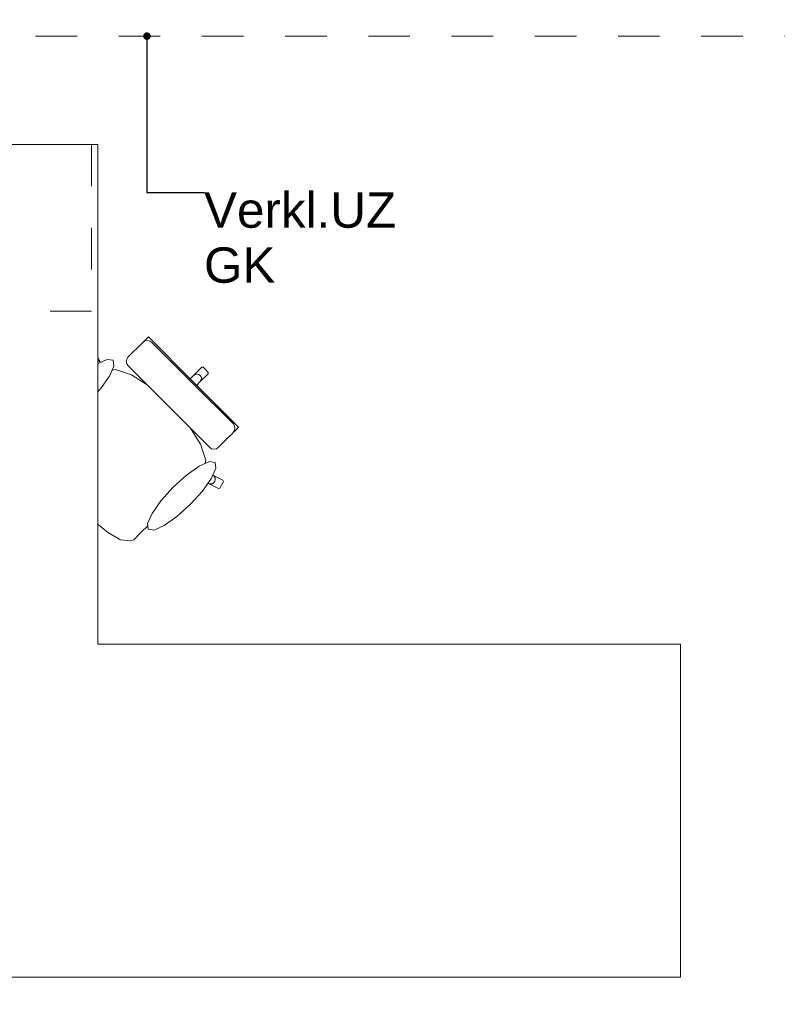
# Model space of a CAD drawing. Header units: metres. Extents: x -4 to 100, y -11 to 17.
# Tile 373 of 656: x 26.41 to 28.23, y 10.62 to 12.99. Entities that reach past the tile are written whole.
import ezdxf

# ---------------------------------------------------------------- set-up
doc = ezdxf.new("R2010")
doc.units = ezdxf.units.M
doc.header["$MEASUREMENT"] = 0
for name, pattern in [('Strichlinie eng', [0.115, 0.075, -0.04]), ('Untersicht', [0.1, 0.075, -0.025]), ('Wipeout_Contour', [1, 0, -1])]:
    doc.linetypes.add(name, pattern=pattern)
for name, color, linetype in [('152 - Bemaßung_ Beschriftung.Ausbau', 7, 'Continuous'), ('701 - Einrichtung.Möbel', 7, 'Continuous'), ('Neubau_152 - Bemaßung_ Beschriftung.Ausbau', 7, 'Continuous'), ('Neubau_653 - Abdeckung.TB Verkofferung', 7, 'Continuous')]:
    doc.layers.add(name, color=color, linetype=linetype)
doc.styles.add('ERSTELLTER_STIL_2', font='txt')
doc.dimstyles.new('ERSTELLTER_STIL__5', dxfattribs={"dimtxt": 0.1, "dimasz": 0.0532, "dimexe": 0.18, "dimexo": 0.0625, "dimgap": 0, "dimtad": 1, "dimtih": 1, "dimtoh": 1, "dimzin": 0, "dimdsep": 46, "dimtxsty": 'ERSTELLTER_STIL_2', "dimblk": 'ARROWHEAD_2', "dimblk1": 'ARROWHEAD_2', "dimblk2": 'ARROWHEAD_2', "dimcen": 0.09, "dimse1": 1, "dimse2": 1, "dimclrd": 7, "dimclre": 7, "dimclrt": 7, "dimazin": 0, "dimtfac": 1, "dimtdec": 4, "dimtmove": 0, "dimatfit": 3, "dimfxl": 1, "dimtolj": 1, "dimtzin": 0, "dimarcsym": 0})
doc.dimstyles.new('ERSTELLTER_STIL__8', dxfattribs={"dimtxt": 0.18, "dimasz": 0.03648, "dimexe": 0.18, "dimexo": 0.0625, "dimgap": 0, "dimtad": 0, "dimtih": 1, "dimtoh": 1, "dimdec": 4, "dimzin": 0, "dimdsep": 46, "dimcen": 0.09, "dimadec": 0, "dimazin": 0, "dimtfac": 1, "dimtdec": 4, "dimtmove": 0, "dimatfit": 3, "dimldrblk": 'ARROWHEAD_11', "dimfxl": 1, "dimtolj": 1, "dimtzin": 0, "dimarcsym": 0})

# ---------------------------------------------------------------- blocks, each defined once
blk = doc.blocks.new('ARROWHEAD_11')
at = {"color": 0, "linetype": 'Continuous', "lineweight": 0}
blk.add_line((0, 0), (-1, 0), dxfattribs=at)
at = {"color": 0, "linetype": 'Continuous', "lineweight": 0, "const_width": 0.25, "flags": 128}
blk.add_lwpolyline([(-0.125, 0, 1), (0.125, 0, 1)], format="xyb", close=True, dxfattribs=at)
blk = doc.blocks.new('*D332')
at = {"layer": '152 - Bemaßung_ Beschriftung.Ausbau', "color": 7, "linetype": 'Continuous', "lineweight": 5}
for p, q in [((25.8, 15.3025), (25.8, 15.4075)), ((25.8202, 15.39), (25.7798, 15.32)), ((29.2702, 15.39), (29.2298, 15.32)), ((25.65, 15.355), (25.8, 15.355)), ((25.8, 15.355), (29.25, 15.355))]:
    blk.add_line(p, q, dxfattribs=at)
at = {"layer": '152 - Bemaßung_ Beschriftung.Ausbau', "color": 7, "lineweight": 5, "char_height": 0.1, "attachment_point": 7, "style": 'ERSTELLTER_STIL_2'}
for s, insert in [('\\A1;{\\pql;\\fArial|b0|i0|c0|p38;3,45}', (27.3161, 15.375)), ('\\A1;{\\pql;\\fArial|b0|i0|c0|p38;14}', (29.078, 15.375))]:
    blk.add_mtext(s, dxfattribs=dict(at, insert=insert))
blk = doc.blocks.new('ARROWHEAD_2')
at = {"color": 0, "linetype": 'Continuous', "lineweight": 0}
for p, q in [((-0.378, -0.655), (0.378, 0.655)), ((0, 0), (-1, 0))]:
    blk.add_line(p, q, dxfattribs=at)
blk = doc.blocks.new('*D333')
at = {"layer": '152 - Bemaßung_ Beschriftung.Ausbau', "color": 7, "linetype": 'Continuous', "lineweight": 5}
for p, q in [((29.25, 15.3025), (29.25, 15.4075)), ((29.2702, 15.39), (29.2298, 15.32)), ((29.4102, 15.39), (29.3698, 15.32)), ((25.8, 15.355), (29.25, 15.355)), ((29.25, 15.355), (29.39, 15.355))]:
    blk.add_line(p, q, dxfattribs=at)

msp = doc.modelspace()

# ---------------------------------------------------------------- linework, layer by layer
at = {"layer": 'Neubau_653 - Abdeckung.TB Verkofferung', "color": 1, "linetype": 'Untersicht', "lineweight": 9}
msp.add_line((22.05, 12.9505), (47.13, 12.9505), dxfattribs=at)

# ---------------------------------------------------------------- wipeouts: each hides what was drawn before it
at = {"color": 254, "linetype": 'Wipeout_Contour', "lineweight": 0, "ltscale": 844.794227}
msp.add_wipeout([(26.7223, 11.7769), (26.835, 11.8897), (26.8658, 11.8759), (26.8901, 11.8639), (26.8931, 11.8649), (26.9016, 11.881), (26.9006, 11.884), (26.8763, 11.896), (26.8536, 11.9084), (26.8597, 11.9323), (26.847, 11.9706), (26.8174, 12.0174), (26.7995, 12.0378), (26.8204, 12.0587), (26.8365, 12.0749), (26.8193, 12.092), (26.8453, 12.1198), (26.8652, 12.1397), (26.8653, 12.1429), (26.8591, 12.1491), (26.5409, 11.8309), (26.5833, 11.7911), (26.5839, 11.7907), (26.623, 11.7592), (26.6524, 11.7414), (26.6539, 11.7408), (26.6791, 11.7384), (26.6861, 11.7407), (26.7028, 11.7575)], dxfattribs=at).dxf.layer = '701 - Einrichtung.Möbel'

# ---------------------------------------------------------------- next in the draw order: linework, layer by layer
at = {"layer": '701 - Einrichtung.Möbel', "color": 7, "linetype": 'Continuous', "lineweight": 5}
for p, q in [((26.8797, 11.8934), (26.8763, 11.896)), ((26.9006, 11.884), (26.8763, 11.896)), ((26.8743, 11.8754), (26.8781, 11.8776)), ((26.8781, 11.8776), (26.8809, 11.8811)), ((26.8818, 11.8897), (26.8797, 11.8934)), ((26.8809, 11.8811), (26.8822, 11.8853)), ((26.8822, 11.8853), (26.8818, 11.8897)), ((26.8931, 11.8649), (26.9016, 11.881)), ((26.9016, 11.881), (26.9006, 11.884)), ((26.8901, 11.8639), (26.8931, 11.8649)), ((26.5833, 11.7911), (26.5839, 11.7907)), ((26.5839, 11.7907), (26.623, 11.7592)), ((26.623, 11.7592), (26.6524, 11.7414)), ((26.6861, 11.7407), (26.7028, 11.7575)), ((26.7028, 11.7575), (26.7223, 11.7769)), ((26.6524, 11.7414), (26.6539, 11.7408)), ((26.6539, 11.7408), (26.6791, 11.7384)), ((26.6791, 11.7384), (26.6861, 11.7407))]:
    msp.add_line(p, q, dxfattribs=at)

# ---------------------------------------------------------------- next in the draw order: wipeouts: each hides what was drawn before it
at = {"color": 254, "linetype": 'Wipeout_Contour', "lineweight": 0, "ltscale": 851.832977}
msp.add_wipeout([(26.4869, 12.0123), (26.4675, 11.9928), (26.4507, 11.9761), (26.4484, 11.9691), (26.4508, 11.9439), (26.4514, 11.9424), (26.4692, 11.913), (26.5006, 11.8739), (26.5011, 11.8733), (26.5409, 11.8309), (26.8591, 12.1491), (26.8529, 12.1553), (26.8497, 12.1552), (26.8298, 12.1353), (26.802, 12.1093), (26.7848, 12.1265), (26.7687, 12.1104), (26.7478, 12.0895), (26.7273, 12.1074), (26.6806, 12.137), (26.6423, 12.1497), (26.6184, 12.1436), (26.606, 12.1663), (26.594, 12.1907), (26.591, 12.1916), (26.5749, 12.1831), (26.5739, 12.1801), (26.5859, 12.1558), (26.5997, 12.1251)], dxfattribs=at).dxf.layer = '701 - Einrichtung.Möbel'

# ---------------------------------------------------------------- next in the draw order: linework, layer by layer
at = {"layer": '701 - Einrichtung.Möbel', "color": 7, "linetype": 'Continuous', "lineweight": 5}
for p, q in [((26.5739, 12.1801), (26.5749, 12.1831)), ((26.5859, 12.1558), (26.5739, 12.1801)), ((26.5749, 12.1831), (26.591, 12.1916)), ((26.591, 12.1916), (26.594, 12.1907)), ((26.594, 12.1907), (26.606, 12.1663)), ((26.5848, 12.16), (26.5854, 12.1643)), ((26.5859, 12.1558), (26.5848, 12.16)), ((26.5854, 12.1643), (26.5876, 12.1681)), ((26.5876, 12.1681), (26.5911, 12.1709)), ((26.5911, 12.1709), (26.5953, 12.1722)), ((26.5953, 12.1722), (26.5996, 12.1718)), ((26.5996, 12.1718), (26.6034, 12.1697)), ((26.6034, 12.1697), (26.606, 12.1663)), ((26.606, 12.1663), (26.6184, 12.1436)), ((26.5997, 12.1251), (26.5859, 12.1558)), ((26.6182, 12.1435), (26.5997, 12.1251)), ((26.6182, 12.1435), (26.6184, 12.1436)), ((26.6184, 12.1436), (26.6423, 12.1497)), ((26.6423, 12.1497), (26.6806, 12.137)), ((26.6806, 12.137), (26.7273, 12.1074)), ((26.802, 12.1093), (26.8298, 12.1353)), ((26.8298, 12.1353), (26.8497, 12.1552)), ((26.8298, 12.1353), (26.8335, 12.1378)), ((26.8335, 12.1378), (26.8378, 12.1388)), ((26.8378, 12.1388), (26.8421, 12.138)), ((26.8421, 12.138), (26.8456, 12.1356)), ((26.8453, 12.1198), (26.8652, 12.1397)), ((26.848, 12.1321), (26.8456, 12.1356)), ((26.8497, 12.1552), (26.8529, 12.1553)), ((26.8529, 12.1553), (26.8591, 12.1491)), ((26.8653, 12.1429), (26.8591, 12.1491)), ((26.8652, 12.1397), (26.8653, 12.1429)), ((26.4869, 12.0123), (26.5997, 12.1251)), ((26.7478, 12.0895), (26.7687, 12.1104)), ((26.7687, 12.1104), (26.7848, 12.1265)), ((26.7848, 12.1265), (26.802, 12.1093)), ((26.802, 12.1093), (26.8107, 12.1007)), ((26.8193, 12.092), (26.8453, 12.1198)), ((26.8453, 12.1198), (26.8478, 12.1235)), ((26.8478, 12.1235), (26.8487, 12.1278)), ((26.8487, 12.1278), (26.848, 12.1321)), ((26.7273, 12.1074), (26.7478, 12.0895)), ((26.7478, 12.0895), (26.7754, 12.0654)), ((26.8193, 12.092), (26.8107, 12.1007)), ((26.8365, 12.0749), (26.8193, 12.092)), ((26.7995, 12.0378), (26.7754, 12.0654)), ((26.8204, 12.0587), (26.8365, 12.0749)), ((26.7995, 12.0378), (26.8204, 12.0587)), ((26.8174, 12.0174), (26.7995, 12.0378)), ((26.847, 11.9706), (26.8174, 12.0174)), ((26.4507, 11.9761), (26.4675, 11.9928)), ((26.4675, 11.9928), (26.4869, 12.0123)), ((26.4484, 11.9691), (26.4507, 11.9761)), ((26.4508, 11.9439), (26.4484, 11.9691)), ((26.8597, 11.9323), (26.847, 11.9706)), ((26.4514, 11.9424), (26.4508, 11.9439)), ((26.4692, 11.913), (26.4514, 11.9424)), ((26.8536, 11.9084), (26.8597, 11.9323)), ((26.5006, 11.8739), (26.4692, 11.913)), ((26.8535, 11.9082), (26.835, 11.8897)), ((26.8535, 11.9082), (26.8536, 11.9084)), ((26.8763, 11.896), (26.8536, 11.9084)), ((26.5011, 11.8733), (26.5006, 11.8739)), ((26.5409, 11.8309), (26.5011, 11.8733)), ((26.7223, 11.7769), (26.835, 11.8897)), ((26.835, 11.8897), (26.8658, 11.8759)), ((26.8658, 11.8759), (26.8699, 11.8748)), ((26.8658, 11.8759), (26.8901, 11.8639)), ((26.8699, 11.8748), (26.8743, 11.8754)), ((26.5409, 11.8309), (26.5833, 11.7911))]:
    msp.add_line(p, q, dxfattribs=at)

# ---------------------------------------------------------------- next in the draw order: wipeouts: each hides what was drawn before it
at = {"color": 254, "linetype": 'Wipeout_Contour', "lineweight": 0, "ltscale": 466.935008}
msp.add_wipeout([(26.5356, 12.1122), (26.5064, 12.0799), (26.4848, 12.0494), (26.4741, 12.0252), (26.4759, 12.0112), (26.4899, 12.0094), (26.514, 12.0201), (26.5446, 12.0417), (26.5769, 12.0709), (26.6061, 12.1032), (26.6277, 12.1338), (26.6384, 12.1579), (26.6366, 12.1719), (26.6226, 12.1737), (26.5985, 12.163), (26.5679, 12.1414)], dxfattribs=at).dxf.layer = '701 - Einrichtung.Möbel'
at = {"color": 254, "linetype": 'Wipeout_Contour', "lineweight": 0, "ltscale": 437.093982}
msp.add_wipeout([(26.8682, 11.963), (26.8732, 11.9596), (26.879, 11.9585), (26.8849, 11.9596), (26.8898, 11.9629), (26.8922, 11.9653), (26.898, 11.9711), (26.9154, 11.9885), (26.9225, 11.9956), (26.925, 11.9981), (26.9305, 12.0036), (26.9329, 12.006), (26.9382, 12.0113), (26.8297, 12.1197), (26.7706, 12.0606)], dxfattribs=at).dxf.layer = '701 - Einrichtung.Möbel'
at = {"color": 254, "linetype": 'Wipeout_Contour', "lineweight": 0, "ltscale": 468.909126}
msp.add_wipeout([(26.8222, 11.8256), (26.8514, 11.8579), (26.873, 11.8885), (26.8837, 11.9126), (26.8819, 11.9266), (26.8679, 11.9284), (26.8438, 11.9177), (26.8132, 11.8961), (26.7809, 11.8669), (26.7517, 11.8346), (26.7301, 11.804), (26.7194, 11.7799), (26.7212, 11.7659), (26.7352, 11.7641), (26.7594, 11.7748), (26.7899, 11.7964)], dxfattribs=at).dxf.layer = '701 - Einrichtung.Möbel'

# ---------------------------------------------------------------- next in the draw order: linework, layer by layer
at = {"layer": '701 - Einrichtung.Möbel', "color": 7, "linetype": 'Continuous', "lineweight": 5}
for p, q in [((26.9249, 12.0197), (26.9282, 12.0147)), ((26.9282, 12.0147), (26.9294, 12.0089)), ((26.9154, 11.9885), (26.9225, 11.9956)), ((26.9225, 11.9956), (26.925, 11.9981)), ((26.925, 11.9981), (26.9305, 12.0036)), ((26.9283, 12.003), (26.925, 11.9981)), ((26.9294, 12.0089), (26.9283, 12.003)), ((26.9305, 12.0036), (26.9329, 12.006)), ((26.9329, 12.006), (26.9382, 12.0113)), ((26.8922, 11.9653), (26.898, 11.9711)), ((26.898, 11.9711), (26.9154, 11.9885)), ((26.8682, 11.963), (26.8732, 11.9596)), ((26.8732, 11.9596), (26.879, 11.9585)), ((26.879, 11.9585), (26.8849, 11.9596)), ((26.8849, 11.9596), (26.8898, 11.9629)), ((26.8898, 11.9629), (26.8922, 11.9653))]:
    msp.add_line(p, q, dxfattribs=at)
at = {"layer": '701 - Einrichtung.Möbel', "color": 7, "linetype": 'Continuous', "lineweight": 5, "flags": 128}
for points in [[(26.5356, 12.1122), (26.5679, 12.1414), (26.5985, 12.163), (26.6226, 12.1737), (26.6366, 12.1719), (26.6384, 12.1579), (26.6277, 12.1338), (26.6061, 12.1032), (26.5769, 12.0709), (26.5446, 12.0417), (26.514, 12.0201), (26.4899, 12.0094), (26.4759, 12.0112), (26.4741, 12.0252), (26.4848, 12.0494), (26.5064, 12.0799)], [(26.8222, 11.8256), (26.8514, 11.8579), (26.873, 11.8885), (26.8837, 11.9126), (26.8819, 11.9266), (26.8679, 11.9284), (26.8438, 11.9177), (26.8132, 11.8961), (26.7809, 11.8669), (26.7517, 11.8346), (26.7301, 11.804), (26.7194, 11.7799), (26.7212, 11.7659), (26.7352, 11.7641), (26.7594, 11.7748), (26.7899, 11.7964)]]:
    msp.add_lwpolyline(points, close=True, dxfattribs=at)

# ---------------------------------------------------------------- next in the draw order: wipeouts: each hides what was drawn before it
at = {"color": 254, "linetype": 'Wipeout_Contour', "lineweight": 0, "ltscale": 445.347499}
msp.add_wipeout([(26.673, 12.1582), (26.7706, 12.0606), (26.8297, 12.1197), (26.7213, 12.2282), (26.716, 12.2229), (26.7136, 12.2205), (26.7081, 12.215), (26.7056, 12.2125), (26.6985, 12.2054), (26.6811, 12.188), (26.6753, 12.1822), (26.6729, 12.1798), (26.6696, 12.1749), (26.6684, 12.169), (26.6696, 12.1632)], dxfattribs=at).dxf.layer = '701 - Einrichtung.Möbel'

# ---------------------------------------------------------------- next in the draw order: linework, layer by layer
at = {"layer": '701 - Einrichtung.Möbel', "color": 7, "linetype": 'Continuous', "lineweight": 5}
for p, q in [((26.716, 12.2229), (26.7213, 12.2282)), ((26.7213, 12.2282), (26.8297, 12.1197)), ((26.6811, 12.188), (26.6985, 12.2054)), ((26.6985, 12.2054), (26.7056, 12.2125)), ((26.7056, 12.2125), (26.7081, 12.215)), ((26.7081, 12.215), (26.7136, 12.2205)), ((26.713, 12.2183), (26.7081, 12.215)), ((26.7189, 12.2194), (26.713, 12.2183)), ((26.7136, 12.2205), (26.716, 12.2229)), ((26.7247, 12.2182), (26.7189, 12.2194)), ((26.7297, 12.2149), (26.7247, 12.2182)), ((26.8273, 12.1173), (26.7297, 12.2149)), ((26.6696, 12.1749), (26.6729, 12.1798)), ((26.6729, 12.1798), (26.6753, 12.1822)), ((26.6753, 12.1822), (26.6811, 12.188)), ((26.6684, 12.169), (26.6696, 12.1749)), ((26.6696, 12.1632), (26.6684, 12.169)), ((26.673, 12.1582), (26.6696, 12.1632)), ((26.7706, 12.0606), (26.673, 12.1582)), ((26.8273, 12.1173), (26.9249, 12.0197)), ((26.9382, 12.0113), (26.8297, 12.1197)), ((26.7706, 12.0606), (26.8682, 11.963))]:
    msp.add_line(p, q, dxfattribs=at)

# ---------------------------------------------------------------- next in the draw order: wipeouts: each hides what was drawn before it
at = {"color": 254, "linetype": 'Wipeout_Contour', "lineweight": 0, "ltscale": 175.526677}
msp.add_wipeout([(25.8, 10.69), (28, 10.69), (28, 11.49), (26.6, 11.49), (26.6, 12.69), (25.8, 12.69)], dxfattribs=at).dxf.layer = '701 - Einrichtung.Möbel'

# ---------------------------------------------------------------- next in the draw order: linework, layer by layer
at = {"layer": '701 - Einrichtung.Möbel', "color": 7, "linetype": 'Strichlinie eng', "lineweight": 5}
for p, q in [((26.585, 12.69), (26.585, 12.29)), ((26.585, 12.29), (25.8, 12.29))]:
    msp.add_line(p, q, dxfattribs=at)
at = {"layer": '701 - Einrichtung.Möbel', "color": 7, "linetype": 'Continuous', "lineweight": 5, "flags": 128}
msp.add_lwpolyline([(25.8, 10.69), (25.8, 12.69), (26.6, 12.69), (26.6, 11.49), (28, 11.49), (28, 10.69)], close=True, dxfattribs=at)

# ---------------------------------------------------------------- next in the draw order: texts
at = {"layer": 'Neubau_152 - Bemaßung_ Beschriftung.Ausbau', "color": 1, "linetype": 'Continuous', "lineweight": 13, "insert": (26.8551, 12.5753), "char_height": 0.085, "attachment_point": 1, "line_spacing_factor": 0.933036, "style": 'ERSTELLTER_STIL_2'}
msp.add_mtext('\\A1;{\\pql;\\fArial|b0|i0|c0|p38;Verkl.U\\fArial|b0|i0|c0|p38;Z\\P\\pql;\\fArial|b0|i0|c0|p38;GK}', dxfattribs=at)

# ---------------------------------------------------------------- next in the draw order: dimensions: what is measured, and where the dimension line sits
at = {"layer": '152 - Bemaßung_ Beschriftung.Ausbau', "color": 7, "linetype": 'Continuous', "lineweight": 5}
for base, p1, p2, picture, middle in [((29.25, 15.355), (25.8, 10.75), (29.25, 10.625), '*D332', (27.446, 15.425)), ((29.39, 15.355), (29.25, 10.625), (29.39, 10.625), '*D333', (29.1542, 15.425))]:
    dim = msp.add_linear_dim(base=base, p1=p1, p2=p2, angle=0, dimstyle='ERSTELLTER_STIL__5', dxfattribs=at)
    dim.commit()
    dim.dimension.update_dxf_attribs({"geometry": picture, "text_midpoint": middle, "dimtype": 160})

# ---------------------------------------------------------------- next in the draw order: leaders
at = {"layer": 'Neubau_152 - Bemaßung_ Beschriftung.Ausbau', "color": 1, "linetype": 'Continuous', "lineweight": 13, "annotation_type": 0, "has_hookline": 1, "hookline_direction": 0, "text_width": 0.458}
msp.add_leader([(26.7179, 12.9505), (26.7179, 12.5753), (26.8551, 12.5753)], dimstyle='ERSTELLTER_STIL__8', dxfattribs=at)

doc.saveas('drawing.dxf')
